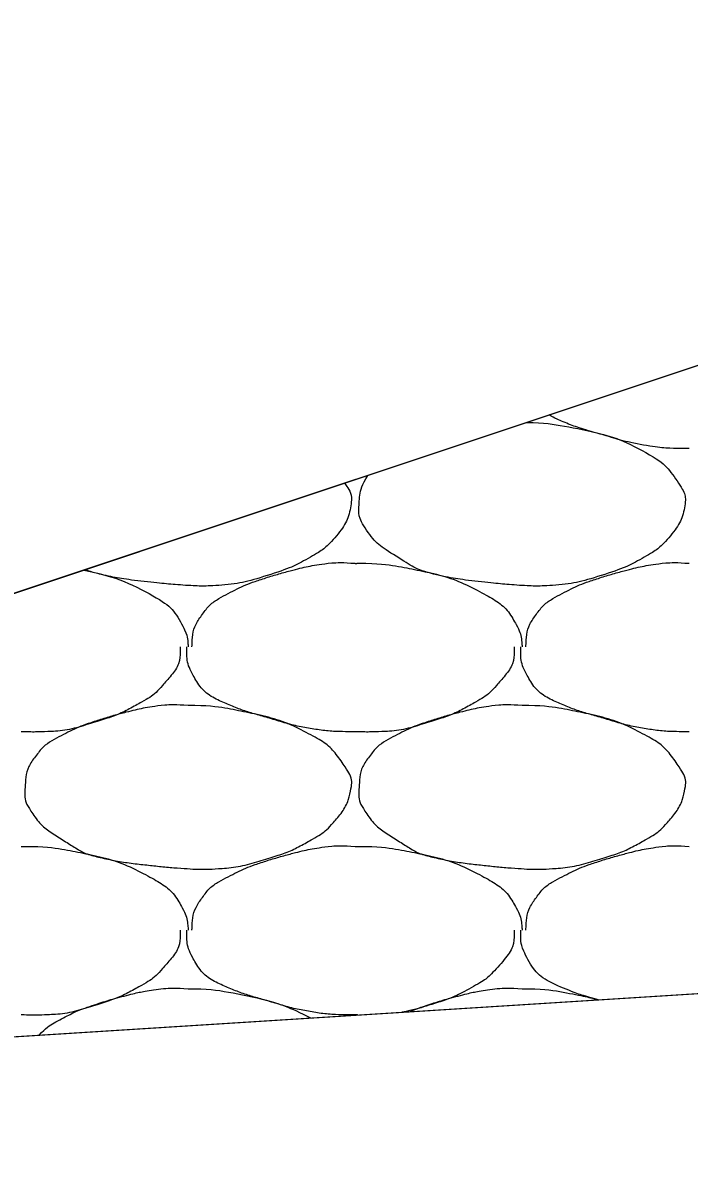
# Model space of a CAD drawing. Extents: x 1373719 to 1374161, y 379835 to 380167.
# Drawn here: x 1373937.758 to 1373938.677, y 379920.73 to 379922.313 of the extents above; entities that cross this region are included whole.
import ezdxf

# ---------------------------------------------------------------- set-up
doc = ezdxf.new("R2010")
doc.units = 0
doc.layers.add('Aggregate Base Course', color=7, linetype='Continuous')
doc.layers.add('SIGNATURE', color=7, linetype='Continuous')

msp = doc.modelspace()

# ---------------------------------------------------------------- linework, layer by layer
for p, q in [((1373942.5249, 379923.119), (1373930.5249, 379919.119)), ((1373935.4827, 379920.7716), (1373962.0249, 379922.4466))]:
    msp.add_line(p, q)
at = {"layer": 'Aggregate Base Course'}
for points, degree in [([(1373938.4531, 379921.7617), (1373938.4772, 379921.7613), (1373938.5015, 379921.7576), (1373938.5578, 379921.7461), (1373938.5875, 379921.7363), (1373938.6374, 379921.7096), (1373938.651, 379921.6951), (1373938.6699, 379921.6667), (1373938.673, 379921.6569), (1373938.6684, 379921.6314), (1373938.6596, 379921.6146), (1373938.6378, 379921.5902), (1373938.6295, 379921.5839), (1373938.6011, 379921.5678), (1373938.5832, 379921.5591), (1373938.5379, 379921.5448), (1373938.5124, 379921.5383), (1373938.4728, 379921.5358), (1373938.4596, 379921.5358), (1373938.4266, 379921.538), (1373938.4068, 379921.5399), (1373938.3652, 379921.5445), (1373938.3437, 379921.5479), (1373938.3046, 379921.5569), (1373938.2894, 379921.5664), (1373938.2557, 379921.5875), (1373938.2412, 379921.5984), (1373938.2221, 379921.6276), (1373938.2208, 379921.6382), (1373938.2222, 379921.6619), (1373938.2249, 379921.6755), (1373938.2338, 379921.6886)], 3), ([(1373938.6768, 379921.7257), (1373938.6744, 379921.7257), (1373938.672, 379921.7257), (1373938.6497, 379921.7257), (1373938.6299, 379921.7275), (1373938.5892, 379921.7348), (1373938.5691, 379921.7413), (1373938.531, 379921.7522), (1373938.5139, 379921.7579), (1373938.4923, 379921.7672), (1373938.488, 379921.7694), (1373938.484, 379921.772)], 3), ([(1373938.2017, 379921.6779), (1373938.2023, 379921.677), (1373938.2028, 379921.6761), (1373938.2091, 379921.6667), (1373938.2122, 379921.6569), (1373938.2076, 379921.6314), (1373938.1988, 379921.6146), (1373938.177, 379921.5902), (1373938.1687, 379921.5839), (1373938.1403, 379921.5678), (1373938.1224, 379921.5591), (1373938.0771, 379921.5448), (1373938.0516, 379921.5383), (1373938.012, 379921.5358), (1373937.9988, 379921.5358), (1373937.9658, 379921.538), (1373937.946, 379921.5399), (1373937.9044, 379921.5445), (1373937.8829, 379921.5479), (1373937.8554, 379921.5543), (1373937.8497, 379921.5563), (1373937.8441, 379921.5587)], 3), ([(1373937.991, 379921.4521), (1373937.991, 379921.4527), (1373937.991, 379921.4533), (1373937.991, 379921.4539), (1373937.9914, 379921.469), (1373937.9956, 379921.4836), (1373938.0054, 379921.4971), (1373938.0153, 379921.5107), (1373938.0276, 379921.5187), (1373938.0414, 379921.5259), (1373938.0533, 379921.532), (1373938.0649, 379921.5378), (1373938.0774, 379921.5421), (1373938.0953, 379921.5481), (1373938.1132, 379921.5535), (1373938.1314, 379921.5583), (1373938.1428, 379921.5612), (1373938.1541, 379921.5637), (1373938.1656, 379921.5655), (1373938.1823, 379921.5681), (1373938.1993, 379921.5687), (1373938.216, 379921.5673)], 3), ([(1373938.216, 379921.5673), (1373938.2178, 379921.5672), (1373938.2196, 379921.5674), (1373938.2214, 379921.5673)], 2), ([(1373938.2214, 379921.5673), (1373938.2478, 379921.5676), (1373938.2742, 379921.5637), (1373938.3006, 379921.5583), (1373938.3328, 379921.5517), (1373938.3625, 379921.5419), (1373938.3924, 379921.5259), (1373938.4124, 379921.5152), (1373938.4283, 379921.5013), (1373938.4392, 379921.4809), (1373938.4439, 379921.4721), (1373938.4457, 379921.4632), (1373938.4464, 379921.4539), (1373938.4465, 379921.4533), (1373938.4465, 379921.4527), (1373938.4464, 379921.4521)], 3), ([(1373938.4518, 379921.4521), (1373938.4518, 379921.4527), (1373938.4518, 379921.4533), (1373938.4518, 379921.4539), (1373938.4522, 379921.469), (1373938.4564, 379921.4836), (1373938.4662, 379921.4971), (1373938.4761, 379921.5107), (1373938.4884, 379921.5187), (1373938.5022, 379921.5259), (1373938.5141, 379921.532), (1373938.5257, 379921.5378), (1373938.5382, 379921.5421), (1373938.5561, 379921.5481), (1373938.574, 379921.5535), (1373938.5922, 379921.5583), (1373938.6036, 379921.5612), (1373938.6149, 379921.5637), (1373938.6264, 379921.5655), (1373938.6431, 379921.5681), (1373938.6601, 379921.5687), (1373938.6768, 379921.5673)], 3), ([(1373937.8417, 379921.5579), (1373937.8732, 379921.5513), (1373937.9023, 379921.5416), (1373937.9516, 379921.5152), (1373937.9675, 379921.5013), (1373937.9831, 379921.4721), (1373937.9849, 379921.4632), (1373937.9857, 379921.4533), (1373937.9857, 379921.4527), (1373937.9856, 379921.4521)], 3), ([(1373937.9748, 379921.4521), (1373937.9749, 379921.4503), (1373937.9749, 379921.4485), (1373937.9748, 379921.4467), (1373937.9742, 379921.4284), (1373937.9626, 379921.4126), (1373937.9496, 379921.3981), (1373937.9414, 379921.3889), (1373937.9329, 379921.3823), (1373937.9226, 379921.3765), (1373937.9045, 379921.3662), (1373937.8866, 379921.3575), (1373937.8668, 379921.3513), (1373937.8413, 379921.3432), (1373937.8158, 379921.3361), (1373937.7894, 379921.3351), (1373937.778, 379921.3346), (1373937.7666, 379921.3346), (1373937.7552, 379921.3351)], 3), ([(1373938.216, 379921.3351), (1373938.2136, 379921.3351), (1373938.2112, 379921.3351), (1373938.2088, 379921.3351), (1373938.1889, 379921.3351), (1373938.1691, 379921.3369), (1373938.1494, 379921.3405), (1373938.1284, 379921.3442), (1373938.1083, 379921.3507), (1373938.0879, 379921.3565), (1373938.0702, 379921.3616), (1373938.0531, 379921.3673), (1373938.036, 379921.3747), (1373938.017, 379921.3829), (1373938.0011, 379921.3967), (1373937.991, 379921.4161), (1373937.9858, 379921.426), (1373937.9838, 379921.4362), (1373937.9838, 379921.4467), (1373937.9838, 379921.4485), (1373937.9838, 379921.4503), (1373937.9838, 379921.4521)], 3), ([(1373938.4356, 379921.4521), (1373938.4357, 379921.4503), (1373938.4357, 379921.4485), (1373938.4356, 379921.4467), (1373938.435, 379921.4284), (1373938.4234, 379921.4126), (1373938.4104, 379921.3981), (1373938.4022, 379921.3889), (1373938.3937, 379921.3823), (1373938.3834, 379921.3765), (1373938.3653, 379921.3662), (1373938.3474, 379921.3575), (1373938.3276, 379921.3513), (1373938.3021, 379921.3432), (1373938.2766, 379921.3361), (1373938.2502, 379921.3351), (1373938.2388, 379921.3346), (1373938.2274, 379921.3346), (1373938.216, 379921.3351)], 3), ([(1373938.6768, 379921.3351), (1373938.6744, 379921.3351), (1373938.672, 379921.3351), (1373938.6696, 379921.3351), (1373938.6497, 379921.3351), (1373938.6299, 379921.3369), (1373938.6102, 379921.3405), (1373938.5892, 379921.3442), (1373938.5691, 379921.3507), (1373938.5487, 379921.3565), (1373938.531, 379921.3616), (1373938.5139, 379921.3673), (1373938.4968, 379921.3747), (1373938.4778, 379921.3829), (1373938.4619, 379921.3967), (1373938.4518, 379921.4161), (1373938.4466, 379921.426), (1373938.4446, 379921.4362), (1373938.4446, 379921.4467), (1373938.4446, 379921.4485), (1373938.4446, 379921.4503), (1373938.4446, 379921.4521)], 3), ([(1373937.9856, 379921.3711), (1373938.012, 379921.3714), (1373938.0384, 379921.3675), (1373938.0648, 379921.3621), (1373938.097, 379921.3555), (1373938.1267, 379921.3457), (1373938.1566, 379921.3297), (1373938.1766, 379921.319), (1373938.1902, 379921.3045), (1373938.2034, 379921.2847), (1373938.2091, 379921.2761), (1373938.2122, 379921.2663), (1373938.2106, 379921.2577), (1373938.2076, 379921.2408), (1373938.1988, 379921.224), (1373938.1854, 379921.2091), (1373938.177, 379921.1996), (1373938.1687, 379921.1933), (1373938.1584, 379921.1875), (1373938.1403, 379921.1772), (1373938.1224, 379921.1685), (1373938.1026, 379921.1623), (1373938.0771, 379921.1542), (1373938.0516, 379921.1477), (1373938.0252, 379921.1461), (1373938.012, 379921.1452), (1373937.9988, 379921.1452), (1373937.9856, 379921.1461), (1373937.9658, 379921.1474), (1373937.946, 379921.1493), (1373937.9262, 379921.1515), (1373937.9044, 379921.1539), (1373937.8829, 379921.1573), (1373937.8614, 379921.1623), (1373937.8438, 379921.1663), (1373937.8286, 379921.1758), (1373937.8128, 379921.1857), (1373937.7949, 379921.1969), (1373937.7804, 379921.2078), (1373937.7678, 379921.2271), (1373937.7613, 379921.237), (1373937.76, 379921.2476), (1373937.7606, 379921.2577), (1373937.7615, 379921.2723), (1373937.7645, 379921.287), (1373937.775, 379921.3009), (1373937.7856, 379921.3149), (1373937.7972, 379921.3225), (1373937.811, 379921.3297), (1373937.8229, 379921.3358), (1373937.8345, 379921.3416), (1373937.847, 379921.3459), (1373937.8649, 379921.3519), (1373937.8828, 379921.3573), (1373937.901, 379921.3621), (1373937.9124, 379921.365), (1373937.9237, 379921.3675), (1373937.9352, 379921.3693), (1373937.9519, 379921.3719), (1373937.9689, 379921.3725), (1373937.9856, 379921.3711)], 3), ([(1373938.4464, 379921.3711), (1373938.4728, 379921.3714), (1373938.4992, 379921.3675), (1373938.5256, 379921.3621), (1373938.5578, 379921.3555), (1373938.5875, 379921.3457), (1373938.6174, 379921.3297), (1373938.6374, 379921.319), (1373938.651, 379921.3045), (1373938.6642, 379921.2847), (1373938.6699, 379921.2761), (1373938.673, 379921.2663), (1373938.6714, 379921.2577), (1373938.6684, 379921.2408), (1373938.6596, 379921.224), (1373938.6462, 379921.2091), (1373938.6378, 379921.1996), (1373938.6295, 379921.1933), (1373938.6192, 379921.1875), (1373938.6011, 379921.1772), (1373938.5832, 379921.1685), (1373938.5634, 379921.1623), (1373938.5379, 379921.1542), (1373938.5124, 379921.1477), (1373938.486, 379921.1461), (1373938.4728, 379921.1452), (1373938.4596, 379921.1452), (1373938.4464, 379921.1461), (1373938.4266, 379921.1474), (1373938.4068, 379921.1493), (1373938.387, 379921.1515), (1373938.3652, 379921.1539), (1373938.3437, 379921.1573), (1373938.3222, 379921.1623), (1373938.3046, 379921.1663), (1373938.2894, 379921.1758), (1373938.2736, 379921.1857), (1373938.2557, 379921.1969), (1373938.2412, 379921.2078), (1373938.2286, 379921.2271), (1373938.2221, 379921.237), (1373938.2208, 379921.2476), (1373938.2214, 379921.2577), (1373938.2223, 379921.2723), (1373938.2253, 379921.287), (1373938.2358, 379921.3009), (1373938.2464, 379921.3149), (1373938.258, 379921.3225), (1373938.2718, 379921.3297), (1373938.2837, 379921.3358), (1373938.2953, 379921.3416), (1373938.3078, 379921.3459), (1373938.3257, 379921.3519), (1373938.3436, 379921.3573), (1373938.3618, 379921.3621), (1373938.3732, 379921.365), (1373938.3845, 379921.3675), (1373938.396, 379921.3693), (1373938.4127, 379921.3719), (1373938.4297, 379921.3725), (1373938.4464, 379921.3711)], 3), ([(1373937.7552, 379921.1767), (1373937.757, 379921.1766), (1373937.7588, 379921.1768), (1373937.7606, 379921.1767)], 2), ([(1373937.7606, 379921.1767), (1373937.787, 379921.177), (1373937.8134, 379921.1731), (1373937.8398, 379921.1677), (1373937.872, 379921.1611), (1373937.9017, 379921.1513), (1373937.9316, 379921.1353), (1373937.9516, 379921.1246), (1373937.9675, 379921.1107), (1373937.9784, 379921.0903), (1373937.9831, 379921.0815), (1373937.9849, 379921.0726), (1373937.9856, 379921.0633), (1373937.9857, 379921.0627), (1373937.9857, 379921.0621), (1373937.9856, 379921.0615)], 3), ([(1373937.991, 379921.0615), (1373937.991, 379921.0621), (1373937.991, 379921.0627), (1373937.991, 379921.0633), (1373937.9914, 379921.0784), (1373937.9956, 379921.093), (1373938.0054, 379921.1065), (1373938.0153, 379921.1201), (1373938.0276, 379921.1281), (1373938.0414, 379921.1353), (1373938.0533, 379921.1414), (1373938.0649, 379921.1472), (1373938.0774, 379921.1515), (1373938.0953, 379921.1575), (1373938.1132, 379921.1629), (1373938.1314, 379921.1677), (1373938.1428, 379921.1706), (1373938.1541, 379921.1731), (1373938.1656, 379921.1749), (1373938.1823, 379921.1775), (1373938.1993, 379921.1781), (1373938.216, 379921.1767)], 3), ([(1373938.216, 379921.1767), (1373938.2178, 379921.1766), (1373938.2196, 379921.1768), (1373938.2214, 379921.1767)], 2), ([(1373938.2214, 379921.1767), (1373938.2478, 379921.177), (1373938.2742, 379921.1731), (1373938.3006, 379921.1677), (1373938.3328, 379921.1611), (1373938.3625, 379921.1513), (1373938.3924, 379921.1353), (1373938.4124, 379921.1246), (1373938.4283, 379921.1107), (1373938.4392, 379921.0903), (1373938.4439, 379921.0815), (1373938.4457, 379921.0726), (1373938.4464, 379921.0633), (1373938.4465, 379921.0627), (1373938.4465, 379921.0621), (1373938.4464, 379921.0615)], 3), ([(1373938.4518, 379921.0615), (1373938.4518, 379921.0621), (1373938.4518, 379921.0627), (1373938.4518, 379921.0633), (1373938.4522, 379921.0784), (1373938.4564, 379921.093), (1373938.4662, 379921.1065), (1373938.4761, 379921.1201), (1373938.4884, 379921.1281), (1373938.5022, 379921.1353), (1373938.5141, 379921.1414), (1373938.5257, 379921.1472), (1373938.5382, 379921.1515), (1373938.5561, 379921.1575), (1373938.574, 379921.1629), (1373938.5922, 379921.1677), (1373938.6036, 379921.1706), (1373938.6149, 379921.1731), (1373938.6264, 379921.1749), (1373938.6431, 379921.1775), (1373938.6601, 379921.1781), (1373938.6768, 379921.1767)], 3), ([(1373937.9748, 379921.0615), (1373937.9749, 379921.0597), (1373937.9749, 379921.0579), (1373937.9748, 379921.0561), (1373937.9742, 379921.0378), (1373937.9626, 379921.022), (1373937.9496, 379921.0075), (1373937.9414, 379920.9983), (1373937.9329, 379920.9917), (1373937.9226, 379920.9859), (1373937.9045, 379920.9756), (1373937.8866, 379920.9669), (1373937.8668, 379920.9607), (1373937.8413, 379920.9526), (1373937.8158, 379920.9455), (1373937.7894, 379920.9445), (1373937.778, 379920.944), (1373937.7666, 379920.944), (1373937.7552, 379920.9445)], 3), ([(1373938.216, 379920.9445), (1373938.2136, 379920.9445), (1373938.2112, 379920.9445), (1373938.2088, 379920.9445), (1373938.1889, 379920.9445), (1373938.1691, 379920.9463), (1373938.1494, 379920.9499), (1373938.1284, 379920.9536), (1373938.1083, 379920.9601), (1373938.0879, 379920.9659), (1373938.0702, 379920.971), (1373938.0531, 379920.9767), (1373938.036, 379920.9841), (1373938.017, 379920.9923), (1373938.0011, 379921.0061), (1373937.991, 379921.0255), (1373937.9858, 379921.0354), (1373937.9838, 379921.0456), (1373937.9838, 379921.0561), (1373937.9838, 379921.0579), (1373937.9838, 379921.0597), (1373937.9838, 379921.0615)], 3), ([(1373938.4356, 379921.0615), (1373938.4357, 379921.0597), (1373938.4357, 379921.0579), (1373938.435, 379921.0378), (1373938.4234, 379921.022), (1373938.4022, 379920.9983), (1373938.3937, 379920.9917), (1373938.3653, 379920.9756), (1373938.3474, 379920.9669), (1373938.3121, 379920.9558), (1373938.2966, 379920.9512), (1373938.2809, 379920.9482)], 3), ([(1373938.5512, 379920.9652), (1373938.5503, 379920.9655), (1373938.5495, 379920.9657), (1373938.531, 379920.971), (1373938.5139, 379920.9767), (1373938.4778, 379920.9923), (1373938.4619, 379921.0061), (1373938.4466, 379921.0354), (1373938.4446, 379921.0456), (1373938.4446, 379921.0579), (1373938.4446, 379921.0597), (1373938.4446, 379921.0615)], 3), ([(1373937.7802, 379920.9166), (1373937.7894, 379920.9267), (1373937.7994, 379920.933), (1373937.8229, 379920.9452), (1373937.8345, 379920.951), (1373937.8649, 379920.9613), (1373937.8828, 379920.9667), (1373937.9124, 379920.9744), (1373937.9237, 379920.9769), (1373937.9519, 379920.9813), (1373937.9689, 379920.9819), (1373937.9856, 379920.9805)], 3), ([(1373938.2917, 379920.9489), (1373938.2969, 379920.9512), (1373938.3023, 379920.9534), (1373938.3257, 379920.9613), (1373938.3436, 379920.9667), (1373938.3732, 379920.9744), (1373938.3845, 379920.9769), (1373938.4127, 379920.9813), (1373938.4297, 379920.9819), (1373938.4464, 379920.9805)], 3), ([(1373937.9856, 379920.9805), (1373938.012, 379920.9808), (1373938.0384, 379920.9769), (1373938.0963, 379920.965), (1373938.1253, 379920.9555), (1373938.1545, 379920.9402)], 3), ([(1373938.4464, 379920.9805), (1373938.4728, 379920.9808), (1373938.4992, 379920.9769), (1373938.5345, 379920.9697), (1373938.5431, 379920.9676), (1373938.5516, 379920.9653)], 3), ([(1373938.2198, 379920.9443), (1373938.2185, 379920.9444), (1373938.2173, 379920.9444), (1373938.216, 379920.9445)], 2)]:
    msp.add_open_spline(points, degree=degree, dxfattribs=at)
at = {"layer": 'SIGNATURE'}
msp.add_lwpolyline([(1373943.4158, 379922.805), (1373942.5249, 379922.7487), (1373942.9199, 379923.1439), (1373942.5249, 379923.119), (1373940.3601, 379922.3973), (1373935.4827, 379920.7716), (1373944.0852, 379921.3145), (1373943.4158, 379922.805)], dxfattribs=at)

doc.saveas('drawing.dxf')
